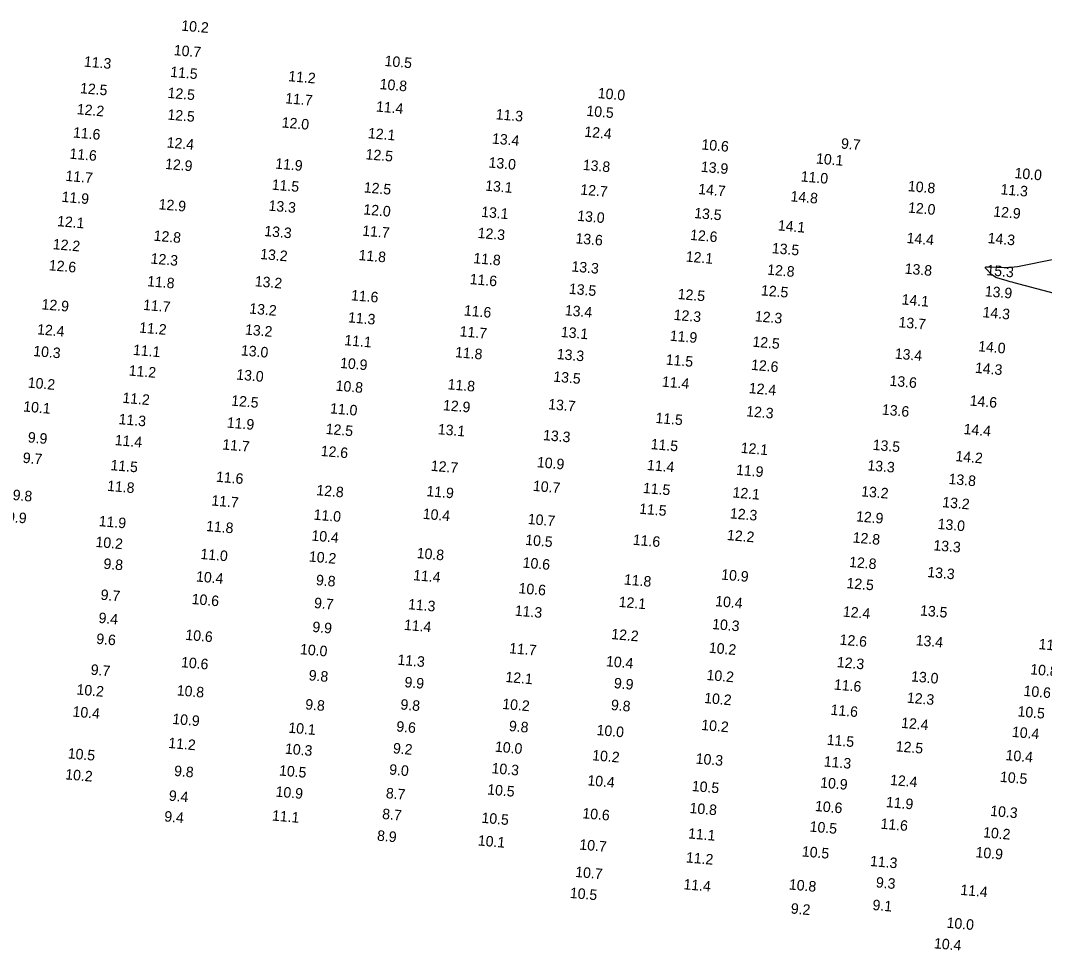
# Model space of a CAD drawing. Extents: x 988130 to 1132882, y 654656 to 841453.
# Drawn here: x 1060723.9 to 1061211.8, y 742186.8 to 742629.9 of the extents above; entities that cross this region are included whole.
import ezdxf

# ---------------------------------------------------------------- set-up
doc = ezdxf.new("R2010")
doc.units = 0
doc.layers.add('V-TOPO-MAJR', color=7, linetype='Continuous')
doc.layers.add('V-TOPO-SOUN', color=7, linetype='Continuous')

msp = doc.modelspace()

# ---------------------------------------------------------------- linework, layer by layer
at = {"layer": 'V-TOPO-MAJR'}
msp.add_lwpolyline([(1061221.92, 742498.43), (1061197.36, 742504.92), (1061196.4, 742505.18), (1061195.44, 742505.45), (1061194.48, 742505.72), (1061193.53, 742506.01), (1061189.48, 742507.23), (1061188.67, 742507.53), (1061187.92, 742507.92), (1061187.22, 742508.4), (1061186.59, 742508.97), (1061184.14, 742511.46), (1061183.72, 742511.99), (1061183.66, 742512.37), (1061183.98, 742512.58), (1061184.66, 742512.63), (1061192.56, 742512.31), (1061194.16, 742512.29), (1061195.76, 742512.36), (1061197.35, 742512.53), (1061198.93, 742512.79), (1061217.05, 742516.3)], dxfattribs=at)

# ---------------------------------------------------------------- texts
at = {"layer": 'V-TOPO-SOUN'}
for s, p in [('10.2 ', (1060800.37, 742625.12)), ('10.7 ', (1060796.79, 742613.44)), ('11.3 ', (1060753.98, 742607.98)), ('10.5 ', (1060897.23, 742608.29)), ('11.5 ', (1060795.1, 742603.09)), ('11.2 ', (1060851.35, 742601.03)), ('10.8 ', (1060894.88, 742597.27)), ('12.5 ', (1060752.14, 742595.33)), ('12.5 ', (1060793.83, 742593.08)), ('10.0 ', (1060998.79, 742592.96)), ('11.7 ', (1060849.87, 742590.5)), ('12.2 ', (1060750.6, 742585.32)), ('12.5 ', (1060793.77, 742582.73)), ('11.4 ', (1060893.15, 742586.58)), ('11.3 ', (1060950.17, 742582.88)), ('10.5 ', (1060993.37, 742584.53)), ('12.0 ', (1060848.21, 742579)), ('11.6 ', (1060748.79, 742574.2)), ('12.1 ', (1060889.31, 742573.88)), ('12.4 ', (1060992.39, 742574.57)), ('12.4 ', (1060793.42, 742569.46)), ('13.4 ', (1060948.4, 742571.3)), ('10.6 ', (1061048.19, 742568.49)), ('9.7', (1061114.66, 742568.95)), ('11.6 ', (1060747.08, 742564.12)), ('12.5 ', (1060888.18, 742563.82)), ('12.9 ', (1060792.64, 742559.23)), ('11.9 ', (1060845.13, 742559.38)), ('13.0 ', (1060946.77, 742559.91)), ('13.8 ', (1060991.67, 742558.76)), ('13.9 ', (1061047.92, 742557.87)), ('10.1 ', (1061102.78, 742561.82)), ('11.7 ', (1060745.18, 742553.54)), ('11.0 ', (1061095.5, 742553.26)), ('10.0 ', (1061197.35, 742554.87)), ('11.5 ', (1060843.48, 742549.35)), ('12.5 ', (1060887.32, 742548.04)), ('13.1 ', (1060945.15, 742548.88)), ('10.8 ', (1061146.56, 742548.65)), ('11.9 ', (1060743.36, 742543.55)), ('12.7 ', (1060990.48, 742547)), ('14.7 ', (1061046.67, 742547.25)), ('14.8 ', (1061090.62, 742543.79)), ('11.3 ', (1061190.69, 742547.12)), ('12.9 ', (1060789.58, 742539.99)), ('13.3 ', (1060841.93, 742539.36)), ('12.0 ', (1061146.62, 742538.42)), ('12.0 ', (1060887.11, 742537.55)), ('13.1 ', (1060943.25, 742536.39)), ('13.0 ', (1060989.01, 742534.51)), ('13.5 ', (1061044.75, 742535.82)), ('12.9 ', (1061187.23, 742536.53)), ('12.1 ', (1060741.19, 742531.98)), ('14.1 ', (1061084.59, 742529.94)), ('12.8 ', (1060787.18, 742525.03)), ('13.3 ', (1060839.91, 742527.25)), ('11.7 ', (1060886.58, 742527.42)), ('12.3 ', (1060941.57, 742526.34)), ('13.6 ', (1060988.17, 742523.77)), ('12.6 ', (1061042.78, 742525.41)), ('14.4 ', (1061145.94, 742523.93)), ('14.3 ', (1061184.56, 742523.9)), ('12.2 ', (1060739.15, 742520.99)), ('13.5 ', (1061081.74, 742519.08)), ('12.3 ', (1060785.76, 742514.14)), ('13.2 ', (1060837.96, 742516.29)), ('11.8 ', (1060884.84, 742515.79)), ('11.8 ', (1060939.52, 742514.31)), ('12.1 ', (1061040.71, 742515.08)), ('12.6 ', (1060737.27, 742510.94)), ('13.3 ', (1060986.26, 742510.37)), ('12.8 ', (1061079.51, 742508.85)), ('13.8 ', (1061145.02, 742509.33)), ('15.3 ', (1061183.98, 742508.61)), ('11.6 ', (1060937.79, 742504.35)), ('11.8 ', (1060784.11, 742503.34)), ('13.2 ', (1060835.39, 742503.31)), ('13.5 ', (1060985.05, 742499.73)), ('12.5 ', (1061076.54, 742498.97)), ('11.6 ', (1060881.23, 742496.64)), ('12.5 ', (1061036.88, 742497.23)), ('14.1 ', (1061143.57, 742494.66)), ('13.9 ', (1061183.2, 742498.54)), ('12.9 ', (1060733.8, 742492.33)), ('11.7 ', (1060782.17, 742492.06)), ('13.2 ', (1060832.76, 742490.32)), ('11.6 ', (1060935.03, 742489.4)), ('13.4 ', (1060983.1, 742489.48)), ('11.3 ', (1060879.81, 742486.12)), ('12.3 ', (1061034.97, 742487.3)), ('12.3 ', (1061073.64, 742486.62)), ('14.3 ', (1061182.15, 742488.57)), ('12.4 ', (1060731.66, 742480.41)), ('11.2 ', (1060780.31, 742481.25)), ('13.2 ', (1060830.73, 742480.3)), ('11.7 ', (1060932.99, 742479.45)), ('13.7 ', (1061142.09, 742483.79)), ('11.1 ', (1060878.04, 742475.23)), ('13.1 ', (1060981.21, 742479.14)), ('11.9 ', (1061033.14, 742477.38)), ('12.5 ', (1061072.47, 742474.52)), ('10.3 ', (1060729.84, 742470.07)), ('11.1 ', (1060777.36, 742470.61)), ('13.0 ', (1060828.79, 742470.37)), ('14.0 ', (1061180.04, 742472.35)), ('11.8 ', (1060930.81, 742469.52)), ('13.3 ', (1060979.27, 742468.63)), ('11.5 ', (1061031.18, 742465.98)), ('13.4 ', (1061140.3, 742468.83)), ('11.2 ', (1060775.33, 742460.78)), ('10.9 ', (1060876.01, 742464.39)), ('12.6 ', (1061071.83, 742463.49)), ('14.3 ', (1061178.54, 742462.08)), ('10.2 ', (1060727.21, 742455.02)), ('13.0 ', (1060826.56, 742458.87)), ('13.5 ', (1060977.61, 742457.87)), ('11.4 ', (1061029.36, 742455.49)), ('13.6 ', (1061137.79, 742455.9)), ('10.8 ', (1060873.9, 742453.57)), ('11.8 ', (1060927.27, 742454.21)), ('12.4 ', (1061070.76, 742452.4)), ('11.2 ', (1060772.32, 742447.78)), ('12.5 ', (1060824.15, 742446.45)), ('14.6 ', (1061176.01, 742446.47)), ('10.1 ', (1060725.08, 742443.65)), ('11.0 ', (1060871.23, 742442.75)), ('12.9 ', (1060925.06, 742444.25)), ('13.7 ', (1060975.18, 742444.73)), ('12.3 ', (1061069.51, 742441.36)), ('13.6 ', (1061134.16, 742442.16)), ('11.3 ', (1060770.52, 742437.62)), ('11.9 ', (1060822.07, 742435.98)), ('11.5 ', (1061026.28, 742438.19)), ('12.5 ', (1060869.16, 742432.94)), ('13.1 ', (1060922.6, 742432.81)), ('14.4 ', (1061173.1, 742432.89)), ('9.9', (1060727.22, 742428.93)), ('11.4 ', (1060768.68, 742427.63)), ('13.3 ', (1060972.72, 742430.01)), ('11.5 ', (1061024.03, 742425.72)), ('11.7 ', (1060819.93, 742425.54)), ('12.6 ', (1060866.8, 742422.46)), ('12.1 ', (1061066.91, 742423.93)), ('13.5 ', (1061129.79, 742425.36)), ('9.7', (1060724.83, 742419.21)), ('10.9 ', (1060969.81, 742417.1)), ('14.2 ', (1061169.2, 742420)), ('11.5 ', (1060766.65, 742415.71)), ('12.7 ', (1060919.25, 742415.39)), ('11.4 ', (1061022.24, 742415.76)), ('11.9 ', (1061064.69, 742413.47)), ('13.3 ', (1061127.25, 742415.6)), ('11.6 ', (1060816.91, 742410.17)), ('13.8 ', (1061165.92, 742409.12)), ('9.8', (1060720.01, 742401.47)), ('11.8 ', (1060765.04, 742405.83)), ('12.8 ', (1060864.71, 742403.77)), ('11.9 ', (1060917.16, 742403.32)), ('10.7 ', (1060967.91, 742405.82)), ('11.5 ', (1061020.32, 742404.81)), ('12.1 ', (1061063.01, 742402.69)), ('13.2 ', (1061124.29, 742403.21)), ('11.7 ', (1060814.7, 742398.86)), ('13.2 ', (1061162.93, 742398.06)), ('11.0 ', (1060863.42, 742392.1)), ('10.4 ', (1060915.41, 742392.5)), ('11.5 ', (1061018.53, 742394.94)), ('12.3 ', (1061061.76, 742392.71)), ('9.9', (1060717.33, 742391.09)), ('11.9 ', (1060761.04, 742389.03)), ('11.8 ', (1060812.18, 742386.68)), ('10.7 ', (1060965.45, 742390.03)), ('12.9 ', (1061121.84, 742391.29)), ('13.0 ', (1061160.72, 742387.67)), ('10.4 ', (1060862.37, 742382.13)), ('12.2 ', (1061060.35, 742382.39)), ('10.2 ', (1060759.49, 742379.11)), ('10.5 ', (1060964.25, 742380.09)), ('11.6 ', (1061015.52, 742380.13)), ('12.8 ', (1061120.25, 742381.21)), ('13.3 ', (1061158.69, 742377.49)), ('11.0 ', (1060809.47, 742373.37)), ('10.2 ', (1060861.16, 742372.15)), ('10.8 ', (1060912.54, 742373.79)), ('9.8', (1060763.28, 742368.72)), ('10.6 ', (1060963.01, 742369.25)), ('12.8 ', (1061118.55, 742369.56)), ('10.4 ', (1060807.4, 742362.64)), ('11.4 ', (1060910.86, 742363.26)), ('10.9 ', (1061057.61, 742363.55)), ('13.3 ', (1061155.8, 742364.74)), ('9.8', (1060864.52, 742360.94)), ('11.8 ', (1061011.27, 742361.19)), ('12.5 ', (1061117.3, 742359.48)), ('9.7', (1060761.92, 742353.94)), ('10.6 ', (1060961.06, 742357.05)), ('10.6 ', (1060805.32, 742351.9)), ('9.7', (1060863.6, 742350.01)), ('11.3 ', (1060908.41, 742349.43)), ('12.1 ', (1061008.77, 742350.53)), ('10.4 ', (1061054.76, 742350.9)), ('9.4', (1060760.93, 742342.91)), ('11.3 ', (1060959.27, 742346.36)), ('12.4 ', (1061115.57, 742345.9)), ('13.5 ', (1061152.35, 742346.45)), ('9.9', (1060862.81, 742338.62)), ('11.4 ', (1060906.47, 742339.58)), ('10.3 ', (1061053.29, 742339.98)), ('9.6', (1060759.85, 742332.96)), ('10.6 ', (1060802.31, 742334.82)), ('12.2 ', (1061005.22, 742335.2)), ('11.7 ', (1060956.59, 742328.45)), ('10.2 ', (1061051.72, 742328.69)), ('12.6 ', (1061114.01, 742332.53)), ('13.4 ', (1061150.28, 742332.25)), ('11.0 ', (1061208.83, 742330.41)), ('10.0 ', (1060856.93, 742327.99)), ('9.7', (1060757.19, 742318.23)), ('10.6 ', (1060800.25, 742321.79)), ('11.3 ', (1060903.36, 742322.97)), ('10.4 ', (1061002.73, 742322.25)), ('12.3 ', (1061112.71, 742321.84)), ('10.8 ', (1061204.86, 742318.41)), ('9.8', (1060861.05, 742315.55)), ('12.1 ', (1060954.78, 742314.75)), ('10.2 ', (1061050.62, 742315.7)), ('13.0 ', (1061148.06, 742315.03)), ('10.2 ', (1060750.45, 742308.8)), ('9.9', (1060906.7, 742312.29)), ('9.9', (1061006.47, 742311.82)), ('11.6 ', (1061111.33, 742311.13)), ('10.8 ', (1060798.2, 742308.37)), ('10.2 ', (1061049.5, 742304.73)), ('12.3 ', (1061146.07, 742304.88)), ('10.6 ', (1061201.65, 742308.14)), ('9.8', (1060859.41, 742301.7)), ('9.8', (1060904.78, 742301.66)), ('10.2 ', (1060953.31, 742301.91)), ('9.8', (1061005.06, 742301.42)), ('11.6 ', (1061109.72, 742299.12)), ('10.4 ', (1060748.56, 742298.27)), ('10.9 ', (1060796.09, 742294.77)), ('10.5 ', (1061198.78, 742298.35)), ('10.1 ', (1060851.37, 742290.58)), ('9.6', (1060902.81, 742291.18)), ('9.8', (1060956.45, 742291.39)), ('10.0 ', (1060998.23, 742289.46)), ('10.2 ', (1061048.12, 742291.88)), ('12.4 ', (1061143.33, 742292.9)), ('11.5 ', (1061107.9, 742284.82)), ('10.4 ', (1061196.12, 742288.59)), ('11.2 ', (1060794.18, 742283.31)), ('10.3 ', (1060849.78, 742280.58)), ('9.2', (1060901.19, 742280.79)), ('10.0 ', (1060949.82, 742281.53)), ('12.5 ', (1061140.77, 742281.7)), ('10.5 ', (1060746.27, 742278.34)), ('10.2 ', (1060996.15, 742277.45)), ('10.3 ', (1061045.45, 742275.86)), ('11.3 ', (1061106.5, 742274.48)), ('10.4 ', (1061193.11, 742277.51)), ('9.8', (1060796.92, 742270.01)), ('10.5 ', (1060846.95, 742270.2)), ('9.0', (1060899.41, 742270.67)), ('10.3 ', (1060948.2, 742271.27)), ('10.2 ', (1060745.08, 742268.35)), ('10.4 ', (1060993.85, 742265.5)), ('12.4 ', (1061138.05, 742265.68)), ('10.5 ', (1061190.42, 742267.17)), ('10.9 ', (1060845.3, 742260.12)), ('10.5 ', (1060946.14, 742261.15)), ('10.5 ', (1061043.61, 742262.79)), ('10.9 ', (1061104.77, 742264.46)), ('9.4', (1060794.41, 742258.21)), ('8.7', (1060897.83, 742259.41)), ('11.9 ', (1061136.09, 742255.14)), ('10.8 ', (1061042.51, 742252.31)), ('10.6 ', (1061102.29, 742253.25)), ('10.3 ', (1061185.78, 742250.95)), ('9.4', (1060792.24, 742248.32)), ('11.1 ', (1060843.6, 742248.73)), ('8.7', (1060896.07, 742249.48)), ('10.5 ', (1060943.39, 742247.66)), ('10.6 ', (1060991.46, 742249.8)), ('10.5 ', (1061099.74, 742243.46)), ('11.6 ', (1061133.52, 742244.83)), ('10.2 ', (1061182.37, 742240.71)), ('8.9', (1060893.62, 742239.16)), ('10.1 ', (1060941.65, 742236.85)), ('11.1 ', (1061041.81, 742240.21)), ('10.7 ', (1060990.02, 742234.9)), ('10.5 ', (1061096.04, 742231.62)), ('10.9 ', (1061178.8, 742231.24)), ('11.2 ', (1061040.81, 742228.76)), ('11.3 ', (1061128.51, 742227.05)), ('10.7 ', (1060988.06, 742221.85)), ('11.4 ', (1061039.63, 742215.97)), ('10.8 ', (1061089.86, 742215.87)), ('9.3', (1061131.29, 742216.87)), ('10.5 ', (1060985.5, 742211.85)), ('11.4 ', (1061171.55, 742213.31)), ('9.1', (1061129.68, 742206.11)), ('9.2', (1061090.75, 742204.44)), ('10.0 ', (1061164.97, 742197.65)), ('10.4 ', (1061158.98, 742187.83))]:
    msp.add_text(s, height=5, rotation=355, dxfattribs=at).set_placement(p)

doc.saveas('drawing.dxf')
